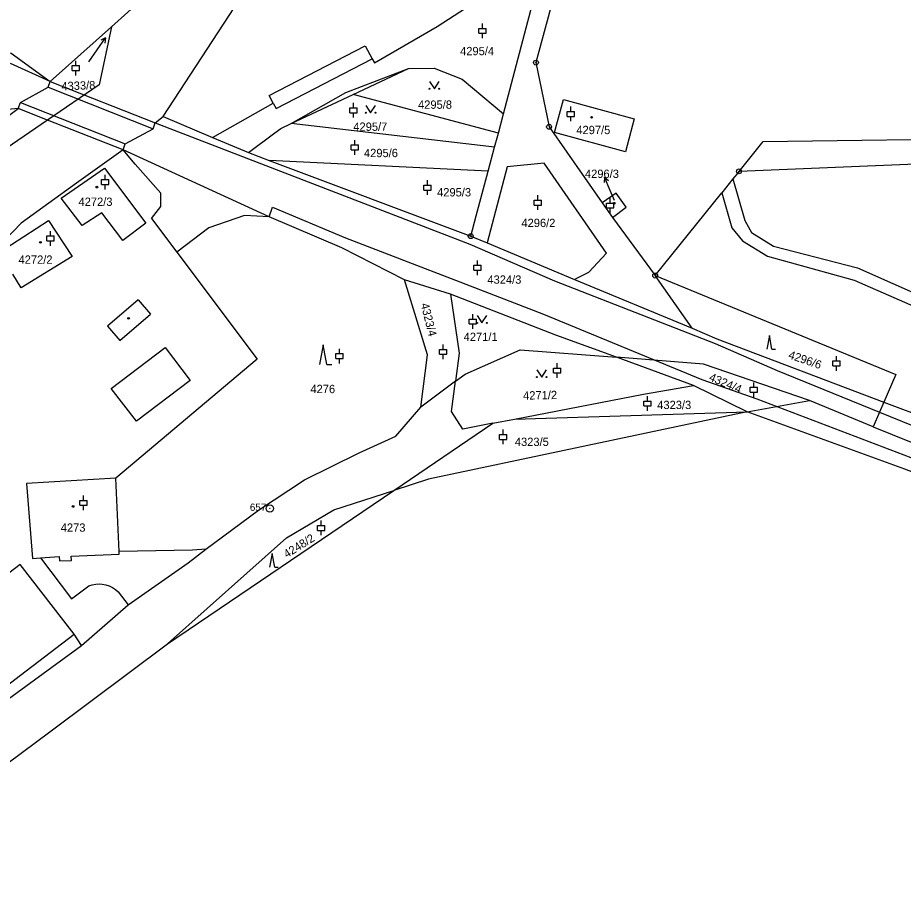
# Model space of a CAD drawing. Extents: x -733394 to -722299, y -1082822 to -1075049.
# Drawn here: x -730614.5 to -730433.3, y -1079065.4 to -1078887 of the extents above; entities that cross this region are included whole.
import ezdxf

# ---------------------------------------------------------------- set-up
doc = ezdxf.new("R2010")
doc.units = 0
for name, color, linetype in [('Hranice parcel', 7, 'Continuous'), ('Parcelní čísla', 7, 'Continuous'), ('Pop  PČ popisy', 7, 'Continuous'), ('Vnitřní kresba', 7, 'Continuous'), ('Značky bodu BP', 7, 'Continuous'), ('Značky budov', 7, 'Continuous'), ('Značky kultur', 7, 'Continuous')]:
    doc.layers.add(name, color=color, linetype=linetype)

msp = doc.modelspace()

# ---------------------------------------------------------------- linework, layer by layer
at = {"layer": 'Hranice parcel'}
for p, q in [((-730570.19, -1078866.38), (-730595.35, -1078888.9)), ((-730515.11, -1078906.74), (-730506.01, -1078872.17)), ((-730607.84, -1078900.07), (-730595.35, -1078888.9)), ((-730558.56, -1078908.69), (-730545.88, -1078902.74)), ((-730516.16, -1078910.64), (-730545.88, -1078902.74)), ((-730616.63, -1078907.23), (-730614.39, -1078905.64)), ((-730608.4, -1078908), (-730614.39, -1078905.64)), ((-730516.16, -1078910.64), (-730515.11, -1078906.74)), ((-730584.77, -1078907.26), (-730574.63, -1078911.55)), ((-730516.94, -1078913.53), (-730558.56, -1078908.69)), ((-730574.63, -1078911.55), (-730567.28, -1078914.66)), ((-730516.94, -1078913.53), (-730516.16, -1078910.64)), ((-730563.06, -1078927.81), (-730592.96, -1078914.08)), ((-730518.25, -1078918.44), (-730516.94, -1078913.53)), ((-730353.32, -1078913.76), (-730466.94, -1078918.49)), ((-730567.28, -1078914.66), (-730563.07, -1078916.25)), ((-730518.25, -1078918.44), (-730563.07, -1078916.25)), ((-730563.07, -1078916.25), (-730521.83, -1078931.76)), ((-730466.94, -1078918.49), (-730468.18, -1078920.03)), ((-730468.18, -1078920.03), (-730470.48, -1078922.89)), ((-730484.09, -1078939.82), (-730470.48, -1078922.89)), ((-730494.95, -1078924.92), (-730492.85, -1078927.95)), ((-730492.85, -1078927.95), (-730484.09, -1078939.82)), ((-730588.32, -1078929.07), (-730592.98, -1078932.62)), ((-730521.83, -1078931.76), (-730518.45, -1078933.1)), ((-730518.45, -1078933.1), (-730500.6, -1078940.61)), ((-730525.98, -1078943.6), (-730535.37, -1078940.67)), ((-730500.6, -1078940.61), (-730476.49, -1078950.58)), ((-730476.49, -1078950.58), (-730484.09, -1078939.82)), ((-730525.98, -1078943.6), (-730524.16, -1078955.72)), ((-730476.49, -1078950.58), (-730471.48, -1078952.76)), ((-730471.48, -1078952.76), (-730437.32, -1078965.7)), ((-730524.16, -1078955.72), (-730524.91, -1078961.44)), ((-730476.24, -1078962.33), (-730492.01, -1078956.55)), ((-730524.91, -1078961.44), (-730532.05, -1078966.74)), ((-730525.73, -1078967.65), (-730524.91, -1078961.44)), ((-730486.5, -1078964.06), (-730476.24, -1078962.33)), ((-730465.25, -1078967.74), (-730476.24, -1078962.33)), ((-730512.88, -1078969.18), (-730486.5, -1078964.06)), ((-730465.25, -1078967.74), (-730452.52, -1078965.37)), ((-730439.52, -1078970.75), (-730452.52, -1078965.37)), ((-730523.41, -1078971.23), (-730525.73, -1078967.65)), ((-730512.88, -1078969.18), (-730465.25, -1078967.74)), ((-730537.56, -1078983.8), (-730517.3, -1078970.04)), ((-730517.3, -1078970.04), (-730523.41, -1078971.23)), ((-730517.3, -1078970.04), (-730512.88, -1078969.18)), ((-730583.84, -1079015.22), (-730537.56, -1078983.8)), ((-730593.95, -1079004.57), (-730591.91, -1079007.21))]:
    msp.add_line(p, q, dxfattribs=at)
for points in [[(-730584.77, -1078907.26), (-730553.22, -1078858.98), (-730532.76, -1078821.67), (-730531.19, -1078820.52), (-730528.15, -1078818.31), (-730483.6, -1078785.78), (-730482.66, -1078785.08)], [(-730485.54, -1078811.56), (-730508.49, -1078896.23), (-730505.8, -1078909.37), (-730494.95, -1078924.92)], [(-730574.63, -1078911.55), (-730562.22, -1078904.53), (-730563.04, -1078902.93), (-730543.4, -1078892.81), (-730542.02, -1078895.48), (-730541.51, -1078896.31), (-730528.7, -1078888.85), (-730522.9, -1078885.08)], [(-730595.35, -1078888.9), (-730597.86, -1078900.79), (-730608.4, -1078908)], [(-730689.15, -1078904.48), (-730684.29, -1078902.48), (-730659.08, -1078893.39), (-730647.14, -1078891.39), (-730639.13, -1078891.12), (-730627.39, -1078891.95), (-730615.84, -1078894.32), (-730607.84, -1078900.07)], [(-730545.88, -1078902.74), (-730534.59, -1078897.44), (-730529.29, -1078897.35), (-730523.59, -1078899.63), (-730515.11, -1078906.74)], [(-730614.39, -1078905.64), (-730613.95, -1078904.41), (-730608.28, -1078901.29), (-730607.84, -1078900.07)], [(-730488.38, -1078907.71), (-730490.18, -1078914.48), (-730504.7, -1078910.56), (-730502.87, -1078903.78), (-730488.38, -1078907.71)], [(-730608.4, -1078908), (-730676.83, -1078954.86), (-730749.58, -1078991), (-730758.21, -1078994.58)], [(-730592.96, -1078914.08), (-730592.52, -1078912.85), (-730586.83, -1078909.76), (-730586.39, -1078908.54), (-730584.77, -1078907.26)], [(-730567.28, -1078914.66), (-730561.91, -1078910.59), (-730560.71, -1078909.69), (-730558.56, -1078908.69)], [(-730466.94, -1078918.49), (-730462.02, -1078912.37), (-730411.46, -1078911.7), (-730355.77, -1078911.14), (-730353.32, -1078913.76)], [(-730592.96, -1078914.08), (-730602.47, -1078920.93), (-730613.83, -1078929.1), (-730618.82, -1078934.29), (-730628.47, -1078939.9), (-730660.12, -1078957.85), (-730700.2, -1078982.5), (-730705.27, -1078986.13)], [(-730592.98, -1078932.62), (-730597.28, -1078927), (-730601.34, -1078929.56), (-730605.59, -1078924), (-730596.72, -1078917.81), (-730588.32, -1078929.07)], [(-730500.6, -1078940.61), (-730500.12, -1078940.37), (-730497.65, -1078939.13), (-730494.08, -1078935.25), (-730506.83, -1078916.83), (-730514.34, -1078917.54), (-730518.45, -1078933.1)], [(-730521.83, -1078931.76), (-730520.71, -1078927.6), (-730518.25, -1078918.44)], [(-730468.18, -1078920.03), (-730465.75, -1078928.55), (-730464.38, -1078931.01), (-730459.9, -1078933.77), (-730442.68, -1078938.26), (-730414.37, -1078950.81), (-730399.31, -1078960.22), (-730383.18, -1078971.41), (-730352.3, -1078990.18), (-730310.2, -1079009.22), (-730285.28, -1079019.38), (-730260.82, -1079032.1), (-730242.86, -1079042.97), (-730225.67, -1079050.63)], [(-730492.85, -1078927.95), (-730490.05, -1078925.82), (-730492.06, -1078922.92), (-730494.95, -1078924.92)], [(-730470.48, -1078922.89), (-730468.42, -1078930.03), (-730466.24, -1078932.71), (-730461.12, -1078935.86), (-730443.4, -1078940.73), (-730415.74, -1078952.84), (-730400.84, -1078962.18), (-730384.48, -1078973.37), (-730353.53, -1078992.02), (-730311.15, -1079011.26), (-730300.32, -1079015.83), (-730278.7, -1079024.76), (-730262.77, -1079033.64), (-730251.39, -1079042.83), (-730242.75, -1079048.07)], [(-730618.35, -1078935.07), (-730608.21, -1078928.57), (-730603.35, -1078935.95), (-730613.8, -1078942.35), (-730615.53, -1078939.54)], [(-730563.06, -1078927.81), (-730568.12, -1078927.51), (-730575.39, -1078930.03), (-730581.96, -1078935.05), (-730565.52, -1078956.95), (-730594.42, -1078981.27)], [(-730535.37, -1078940.67), (-730548.17, -1078934.16), (-730563.06, -1078927.81)], [(-730532.05, -1078966.74), (-730530.66, -1078956.01), (-730535.37, -1078940.67)], [(-730484.09, -1078939.82), (-730434.88, -1078960.09), (-730437.32, -1078965.7)], [(-730492.01, -1078956.55), (-730504.43, -1078951.99), (-730525.98, -1078943.6)], [(-730524.91, -1078961.44), (-730522.97, -1078960), (-730511.71, -1078954.99), (-730492.01, -1078956.55)], [(-730452.52, -1078965.37), (-730474.18, -1078957.95), (-730492.01, -1078956.55)], [(-730575.99, -1078995.85), (-730565.28, -1078987.85), (-730555.83, -1078981.65), (-730544.68, -1078976.13), (-730537.13, -1078972.67), (-730532.05, -1078966.74)], [(-730437.32, -1078965.7), (-730438.21, -1078967.75), (-730439.52, -1078970.75)], [(-730437.32, -1078965.7), (-730427.85, -1078969.29), (-730369.28, -1078991.3), (-730346.93, -1078999.67), (-730313.54, -1079014.58), (-730287.59, -1079027.14), (-730242.75, -1079048.07)], [(-730465.25, -1078967.74), (-730530.47, -1078981.5), (-730537.56, -1078983.8)], [(-730303.65, -1079031.5), (-730318.79, -1079025.26), (-730351.31, -1079012.33), (-730373.38, -1079002.43), (-730433.01, -1078979.46), (-730465.25, -1078967.74)], [(-730439.52, -1078970.75), (-730299.88, -1079027.14), (-730282.09, -1079040.13), (-730270.92, -1079047.54)], [(-730594.42, -1078981.27), (-730612.69, -1078982.37), (-730611.51, -1078997.7), (-730609.88, -1078997.57), (-730603.52, -1079006), (-730599.95, -1079003.35)], [(-730575.99, -1078995.85), (-730578.75, -1078996), (-730593.78, -1078996.31), (-730594.42, -1078981.27)], [(-730583.84, -1079015.22), (-730559.54, -1078993.48), (-730549.83, -1078987.77), (-730537.56, -1078983.8)], [(-730591.91, -1079007.21), (-730579.67, -1078998.6), (-730575.99, -1078995.85)], [(-730599.95, -1079003.35), (-730599.25, -1079003.11), (-730598.52, -1079002.97), (-730597.78, -1079002.93), (-730597.21, -1079002.97), (-730596.48, -1079003.11), (-730595.78, -1079003.34), (-730595.12, -1079003.67), (-730594.5, -1079004.08), (-730593.95, -1079004.57)], [(-730649.62, -1079050.64), (-730601.48, -1079015.55), (-730591.91, -1079007.21)], [(-730686.24, -1079087.23), (-730655.07, -1079067.02), (-730640.55, -1079057.41), (-730607.66, -1079033.01), (-730583.84, -1079015.22)]]:
    msp.add_lwpolyline(points, dxfattribs=at)
at = {"layer": 'Pop  PČ popisy'}
for p, q in [((-730494.49, -1078919.68), (-730494.54, -1078920.8)), ((-730493.27, -1078922.42), (-730494.49, -1078919.68)), ((-730494.49, -1078919.68), (-730493.63, -1078920.39)), ((-730492.4, -1078924.44), (-730493.27, -1078922.42))]:
    msp.add_line(p, q, dxfattribs=at)
at = {"layer": 'Vnitřní kresba'}
for p, q in [((-730561.66, -1078905.6), (-730542.02, -1078895.48)), ((-730607.84, -1078900.07), (-730615.97, -1078896.41)), ((-730547.36, -1078902.34), (-730534.59, -1078897.44)), ((-730608.28, -1078901.29), (-730586.83, -1078909.76)), ((-730607.84, -1078900.07), (-730586.39, -1078908.54)), ((-730558.56, -1078908.69), (-730547.36, -1078902.34)), ((-730613.95, -1078904.41), (-730592.52, -1078912.85)), ((-730562.22, -1078904.53), (-730561.66, -1078905.6)), ((-730614.39, -1078905.64), (-730616.54, -1078905.84)), ((-730592.96, -1078914.08), (-730608.4, -1078908)), ((-730586.39, -1078908.54), (-730522.01, -1078933.42)), ((-730590.47, -1078917.01), (-730592.96, -1078914.08)), ((-730585.26, -1078922.97), (-730590.47, -1078917.01)), ((-730585.26, -1078925.71), (-730585.26, -1078922.97)), ((-730587.13, -1078928.17), (-730585.26, -1078925.71)), ((-730563.06, -1078927.81), (-730562.36, -1078925.85)), ((-730562.36, -1078925.85), (-730547.44, -1078932.12)), ((-730587.13, -1078928.17), (-730581.96, -1078935.05)), ((-730547.44, -1078932.12), (-730524.97, -1078940.78)), ((-730522.01, -1078933.42), (-730504.68, -1078940.93)), ((-730524.97, -1078940.78), (-730506.92, -1078947.69)), ((-730504.68, -1078940.93), (-730471.82, -1078953.72)), ((-730589.84, -1078944.77), (-730596.17, -1078950.16)), ((-730589.84, -1078944.77), (-730587.31, -1078947.72)), ((-730593.65, -1078953.12), (-730587.31, -1078947.72)), ((-730506.92, -1078947.69), (-730474.56, -1078961.08)), ((-730596.17, -1078950.16), (-730593.65, -1078953.12)), ((-730471.82, -1078953.72), (-730459.12, -1078959.25)), ((-730595.38, -1078962.92), (-730584.31, -1078954.54)), ((-730584.31, -1078954.54), (-730579.2, -1078961.27)), ((-730459.12, -1078959.25), (-730438.21, -1078967.75)), ((-730579.2, -1078961.27), (-730590.21, -1078969.63)), ((-730474.56, -1078961.08), (-730463.31, -1078965.06)), ((-730590.21, -1078969.63), (-730595.38, -1078962.92)), ((-730463.31, -1078965.06), (-730431.78, -1078977.03)), ((-730438.21, -1078967.75), (-730428.98, -1078971.51)), ((-730609.88, -1078997.57), (-730606.01, -1078997.33)), ((-730606.01, -1078997.33), (-730605.97, -1078998.21)), ((-730603.56, -1078997.23), (-730593.76, -1078996.81)), ((-730603.52, -1078998.11), (-730603.56, -1078997.23)), ((-730593.76, -1078996.81), (-730593.78, -1078996.31)), ((-730613.99, -1078998.95), (-730644.52, -1079022.05)), ((-730602.99, -1079013.24), (-730613.99, -1078998.95)), ((-730605.97, -1078998.21), (-730603.52, -1078998.11)), ((-730613.91, -1079021.63), (-730602.99, -1079013.24)), ((-730601.48, -1079015.55), (-730602.99, -1079013.24)), ((-730622.34, -1079027.93), (-730613.91, -1079021.63))]:
    msp.add_line(p, q, dxfattribs=at)
at = {"layer": 'Značky bodu BP'}
for centre, radius in [((-730508.49, -1078896.23), 0.5), ((-730508.49, -1078896.23), 0.0303), ((-730505.8, -1078909.37), 0.5), ((-730505.8, -1078909.37), 0.0303), ((-730466.94, -1078918.49), 0.5), ((-730466.94, -1078918.49), 0.0303), ((-730521.83, -1078931.76), 0.5), ((-730521.83, -1078931.76), 0.0303), ((-730484.09, -1078939.82), 0.5), ((-730484.09, -1078939.82), 0.0303), ((-730562.91, -1078987.49), 0.75), ((-730562.91, -1078987.49), 0.03)]:
    msp.add_circle(centre, radius, dxfattribs=at)
at = {"layer": 'Značky budov'}
for centre in [(-730497.09, -1078907.43), (-730598.32, -1078921.71), (-730492.5, -1078925.01), (-730609.86, -1078933.02), (-730591.83, -1078948.58), (-730603.17, -1078987.07)]:
    msp.add_circle(centre, 0.175, dxfattribs=at)
at = {"layer": 'Značky kultur'}
for p, q in [((-730519.39, -1078889.22), (-730519.39, -1078888.22)), ((-730520.14, -1078889.22), (-730518.64, -1078889.22)), ((-730520.14, -1078890.22), (-730520.14, -1078889.22)), ((-730520.14, -1078890.22), (-730518.64, -1078890.22)), ((-730519.39, -1078891.22), (-730519.39, -1078890.22)), ((-730518.64, -1078890.22), (-730518.64, -1078889.22)), ((-730599.99, -1078896.07), (-730596.55, -1078891.15)), ((-730596.55, -1078891.15), (-730597.52, -1078891.67)), ((-730596.55, -1078891.15), (-730596.7, -1078892.24)), ((-730602.63, -1078896.84), (-730602.63, -1078895.84)), ((-730603.38, -1078896.84), (-730601.88, -1078896.84)), ((-730603.38, -1078897.84), (-730603.38, -1078896.84)), ((-730603.38, -1078897.84), (-730601.88, -1078897.84)), ((-730602.63, -1078898.84), (-730602.63, -1078897.84)), ((-730601.88, -1078897.84), (-730601.88, -1078896.84)), ((-730545.78, -1078905.49), (-730545.78, -1078904.49)), ((-730546.53, -1078905.49), (-730545.03, -1078905.49)), ((-730546.53, -1078906.49), (-730546.53, -1078905.49)), ((-730546.53, -1078906.49), (-730545.03, -1078906.49)), ((-730545.78, -1078907.49), (-730545.78, -1078906.49)), ((-730545.03, -1078906.49), (-730545.03, -1078905.49)), ((-730502.08, -1078906.23), (-730500.58, -1078906.23)), ((-730502.08, -1078907.23), (-730502.08, -1078906.23)), ((-730501.33, -1078906.23), (-730501.33, -1078905.23)), ((-730500.58, -1078907.23), (-730500.58, -1078906.23)), ((-730502.08, -1078907.23), (-730500.58, -1078907.23)), ((-730501.33, -1078908.23), (-730501.33, -1078907.23)), ((-730545.57, -1078913.09), (-730545.57, -1078912.09)), ((-730546.32, -1078913.09), (-730544.82, -1078913.09)), ((-730546.32, -1078914.09), (-730546.32, -1078913.09)), ((-730546.32, -1078914.09), (-730544.82, -1078914.09)), ((-730545.57, -1078915.09), (-730545.57, -1078914.09)), ((-730544.82, -1078914.09), (-730544.82, -1078913.09)), ((-730596.65, -1078920.17), (-730596.65, -1078919.17)), ((-730597.4, -1078920.17), (-730595.9, -1078920.17)), ((-730597.4, -1078921.17), (-730597.4, -1078920.17)), ((-730597.4, -1078921.17), (-730595.9, -1078921.17)), ((-730596.65, -1078922.17), (-730596.65, -1078921.17)), ((-730595.9, -1078921.17), (-730595.9, -1078920.17)), ((-730531.42, -1078921.32), (-730529.92, -1078921.32)), ((-730531.42, -1078922.32), (-730531.42, -1078921.32)), ((-730530.67, -1078921.32), (-730530.67, -1078920.32)), ((-730529.92, -1078922.32), (-730529.92, -1078921.32)), ((-730531.42, -1078922.32), (-730529.92, -1078922.32)), ((-730530.67, -1078923.32), (-730530.67, -1078922.32)), ((-730508.83, -1078924.39), (-730507.33, -1078924.39)), ((-730508.83, -1078925.39), (-730508.83, -1078924.39)), ((-730508.08, -1078924.39), (-730508.08, -1078923.39)), ((-730507.33, -1078925.39), (-730507.33, -1078924.39)), ((-730494.03, -1078924.98), (-730492.53, -1078924.98)), ((-730494.03, -1078925.98), (-730494.03, -1078924.98)), ((-730493.28, -1078924.98), (-730493.28, -1078923.98)), ((-730492.53, -1078925.98), (-730492.53, -1078924.98)), ((-730508.83, -1078925.39), (-730507.33, -1078925.39)), ((-730508.08, -1078926.39), (-730508.08, -1078925.39)), ((-730494.03, -1078925.98), (-730492.53, -1078925.98)), ((-730493.28, -1078926.98), (-730493.28, -1078925.98)), ((-730608.58, -1078931.72), (-730607.08, -1078931.72)), ((-730608.58, -1078932.72), (-730608.58, -1078931.72)), ((-730607.83, -1078931.72), (-730607.83, -1078930.72)), ((-730607.08, -1078932.72), (-730607.08, -1078931.72)), ((-730608.58, -1078932.72), (-730607.08, -1078932.72)), ((-730607.83, -1078933.72), (-730607.83, -1078932.72)), ((-730521.19, -1078937.71), (-730519.69, -1078937.71)), ((-730521.19, -1078938.71), (-730521.19, -1078937.71)), ((-730520.44, -1078937.71), (-730520.44, -1078936.71)), ((-730519.69, -1078938.71), (-730519.69, -1078937.71)), ((-730521.19, -1078938.71), (-730519.69, -1078938.71)), ((-730520.44, -1078939.71), (-730520.44, -1078938.71)), ((-730521.43, -1078948.72), (-730521.43, -1078947.72)), ((-730522.18, -1078948.72), (-730520.68, -1078948.72)), ((-730522.18, -1078949.72), (-730522.18, -1078948.72)), ((-730522.18, -1078949.72), (-730520.68, -1078949.72)), ((-730521.43, -1078950.72), (-730521.43, -1078949.72)), ((-730520.68, -1078949.72), (-730520.68, -1078948.72)), ((-730460.72, -1078952.09), (-730461.24, -1078954.89)), ((-730460.2, -1078954.89), (-730460.72, -1078952.09)), ((-730552, -1078954.03), (-730552.75, -1078958.03)), ((-730551.25, -1078958.03), (-730552, -1078954.03)), ((-730527.5, -1078954.94), (-730527.5, -1078953.94)), ((-730549.42, -1078955.8), (-730547.92, -1078955.8)), ((-730549.42, -1078956.8), (-730549.42, -1078955.8)), ((-730548.67, -1078955.8), (-730548.67, -1078954.8)), ((-730547.92, -1078956.8), (-730547.92, -1078955.8)), ((-730528.25, -1078954.94), (-730526.75, -1078954.94)), ((-730528.25, -1078955.94), (-730528.25, -1078954.94)), ((-730526.75, -1078955.94), (-730526.75, -1078954.94)), ((-730460.2, -1078954.89), (-730459.5, -1078954.89)), ((-730549.42, -1078956.8), (-730547.92, -1078956.8)), ((-730548.67, -1078957.8), (-730548.67, -1078956.8)), ((-730528.25, -1078955.94), (-730526.75, -1078955.94)), ((-730527.5, -1078956.94), (-730527.5, -1078955.94)), ((-730447.73, -1078957.29), (-730446.23, -1078957.29)), ((-730447.73, -1078958.29), (-730447.73, -1078957.29)), ((-730446.98, -1078957.29), (-730446.98, -1078956.29)), ((-730446.23, -1078958.29), (-730446.23, -1078957.29)), ((-730551.25, -1078958.03), (-730550.25, -1078958.03)), ((-730504.87, -1078958.74), (-730503.37, -1078958.74)), ((-730504.87, -1078959.74), (-730504.87, -1078958.74)), ((-730504.12, -1078958.74), (-730504.12, -1078957.74)), ((-730503.37, -1078959.74), (-730503.37, -1078958.74)), ((-730447.73, -1078958.29), (-730446.23, -1078958.29)), ((-730446.98, -1078959.29), (-730446.98, -1078958.29)), ((-730504.87, -1078959.74), (-730503.37, -1078959.74)), ((-730504.12, -1078960.74), (-730504.12, -1078959.74)), ((-730464.68, -1078962.69), (-730463.18, -1078962.69)), ((-730464.68, -1078963.69), (-730464.68, -1078962.69)), ((-730463.93, -1078962.69), (-730463.93, -1078961.69)), ((-730463.18, -1078963.69), (-730463.18, -1078962.69)), ((-730485.69, -1078965.51), (-730485.69, -1078964.51)), ((-730464.68, -1078963.69), (-730463.18, -1078963.69)), ((-730463.93, -1078964.69), (-730463.93, -1078963.69)), ((-730486.44, -1078965.51), (-730484.94, -1078965.51)), ((-730486.44, -1078966.51), (-730486.44, -1078965.51)), ((-730486.44, -1078966.51), (-730484.94, -1078966.51)), ((-730485.69, -1078967.51), (-730485.69, -1078966.51)), ((-730484.94, -1078966.51), (-730484.94, -1078965.51)), ((-730515.19, -1078972.34), (-730515.19, -1078971.34)), ((-730515.94, -1078972.34), (-730514.44, -1078972.34)), ((-730515.94, -1078973.34), (-730515.94, -1078972.34)), ((-730515.94, -1078973.34), (-730514.44, -1078973.34)), ((-730515.19, -1078974.34), (-730515.19, -1078973.34)), ((-730514.44, -1078973.34), (-730514.44, -1078972.34)), ((-730601.04, -1078985.83), (-730601.04, -1078984.83)), ((-730601.79, -1078985.83), (-730600.29, -1078985.83)), ((-730601.79, -1078986.83), (-730601.79, -1078985.83)), ((-730600.29, -1078986.83), (-730600.29, -1078985.83)), ((-730601.79, -1078986.83), (-730600.29, -1078986.83)), ((-730601.04, -1078987.83), (-730601.04, -1078986.83)), ((-730552.42, -1078990.98), (-730552.42, -1078989.98)), ((-730553.17, -1078990.98), (-730551.67, -1078990.98)), ((-730553.17, -1078991.98), (-730553.17, -1078990.98)), ((-730553.17, -1078991.98), (-730551.67, -1078991.98)), ((-730552.42, -1078992.98), (-730552.42, -1078991.98)), ((-730551.67, -1078991.98), (-730551.67, -1078990.98)), ((-730562.44, -1078996.68), (-730562.97, -1078999.48)), ((-730561.92, -1078999.48), (-730562.44, -1078996.68)), ((-730561.92, -1078999.48), (-730561.22, -1078999.48))]:
    msp.add_line(p, q, dxfattribs=at)
for points in [[(-730530.27, -1078900.08), (-730529.27, -1078901.58), (-730528.27, -1078900.08)], [(-730543.31, -1078904.98), (-730542.31, -1078906.48), (-730541.31, -1078904.98)], [(-730520.54, -1078948.02), (-730519.54, -1078949.52), (-730518.54, -1078948.02)], [(-730508.3, -1078959.11), (-730507.3, -1078960.61), (-730506.3, -1078959.11)]]:
    msp.add_lwpolyline(points, dxfattribs=at)
for centre in [(-730530.27, -1078901.58), (-730528.27, -1078901.58), (-730543.31, -1078906.48), (-730541.31, -1078906.48), (-730520.54, -1078949.52), (-730518.54, -1078949.52), (-730508.3, -1078960.61), (-730506.3, -1078960.61)]:
    msp.add_circle(centre, 0.1, dxfattribs=at)

# ---------------------------------------------------------------- texts
at = {"layer": 'Parcelní čísla'}
for s, p in [('4295/4', (-730524, -1078894.72)), ('4295/8', (-730532.61, -1078905.68)), ('4295/7', (-730545.85, -1078910.19)), ('4297/5', (-730500.22, -1078910.87)), ('4295/6', (-730543.67, -1078915.58)), ('4296/3', (-730498.46, -1078919.84)), ('4295/3', (-730528.71, -1078923.62)), ('4272/3', (-730602.07, -1078925.56)), ('4296/2', (-730511.46, -1078929.89)), ('4272/2', (-730614.34, -1078937.4)), ('4324/3', (-730518.42, -1078941.49)), ('4271/1', (-730523.28, -1078953.21)), ('4276', (-730554.63, -1078963.88)), ('4323/3', (-730483.67, -1078967.14)), ('4323/5', (-730512.8, -1078974.7)), ('4273', (-730605.71, -1078992.25))]:
    msp.add_text(s, height=1.7, dxfattribs=at).set_placement(p)
for s, rotation, p in [('4333/8', 2, (-730605.55, -1078901.91)), ('4323/4', 284, (-730532.07, -1078945.67)), ('4296/6', 341, (-730456.97, -1078956.72)), ('4324/4', 337, (-730473.23, -1078961.24)), ('4271/2', 1, (-730511.1, -1078965.22)), ('4248/2', 32, (-730559.47, -1078997.7))]:
    msp.add_text(s, height=1.7, rotation=rotation, dxfattribs=at).set_placement(p)
at = {"layer": 'Značky bodu BP'}
msp.add_text('657', height=1.5, dxfattribs=at).set_placement((-730567.01, -1078987.99))

doc.saveas('drawing.dxf')
